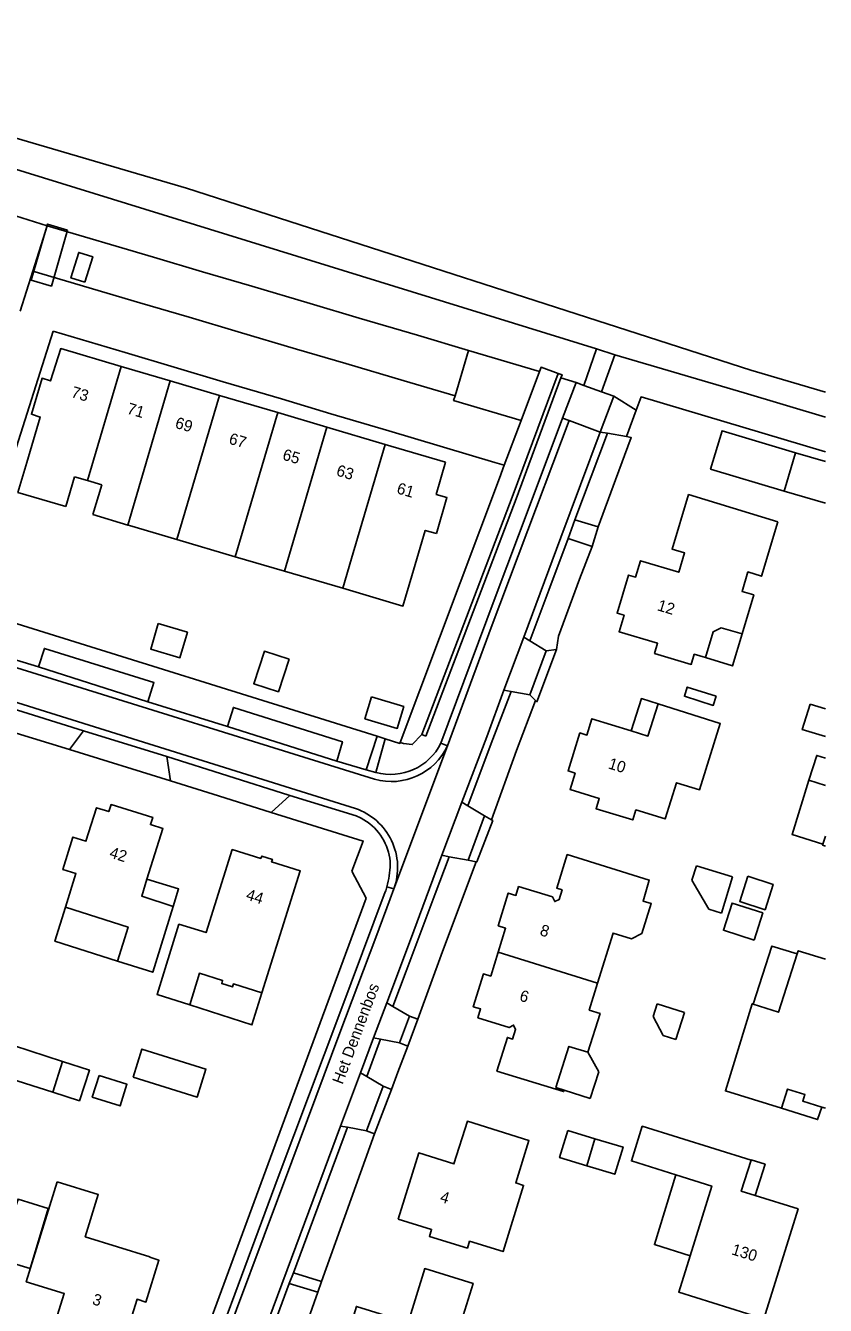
# Model space of a CAD drawing. Extents: x 194485 to 197793, y 468269 to 470822.
# Drawn here: x 197708.6 to 197792.8, y 468733.3 to 468868.1 of the extents above; entities that cross this region are included whole.
import ezdxf

# ---------------------------------------------------------------- set-up
doc = ezdxf.new("R2010")
doc.units = 0
for name, color, linetype in [('BGT begrenzing pand op maaiveld onder overbouw', 7, 'Continuous'), ('BGT grensvlak begroeid terreindeel', 7, 'Continuous'), ('BGT grensvlak begroeid terreindeel LR', 7, 'Continuous'), ('BGT grensvlak gebouwinstallatie plus 1', 7, 'Continuous'), ('BGT grensvlak onbegroeid terreindeel', 7, 'Continuous'), ('BGT grensvlak overig bouwwerk uitbreiding populatie', 7, 'Continuous'), ('BGT grensvlak pand deel overbouw', 7, 'Continuous'), ('BGT grensvlak pand op maaiveld', 7, 'Continuous'), ('BGT grensvlak pand op maaiveld LR', 7, 'Continuous'), ('BGT grensvlak vegetatieobject', 7, 'Continuous'), ('BGT grensvlak wegdeel', 7, 'Continuous'), ('BGT tekst huisnummerreeks', 7, 'Continuous'), ('BGT tekst openbare ruimte label weg', 7, 'Continuous')]:
    doc.layers.add(name, color=color, linetype=linetype)

msp = doc.modelspace()

# ---------------------------------------------------------------- linework, layer by layer
at = {"layer": 'BGT begrenzing pand op maaiveld onder overbouw'}
for points in [[(197780.18, 468801.53), (197781, 468804.26), (197781.82, 468804.67), (197784.04, 468804.04)], [(197772.36, 468793.8), (197774.12, 468793.26), (197775.18, 468796.66)], [(197792.42, 468754.17), (197790.43, 468754.79), (197790.65, 468755.5), (197788.82, 468756.07), (197788.17, 468754.05)]]:
    msp.add_lwpolyline(points, dxfattribs=at)
at = {"layer": 'BGT grensvlak begroeid terreindeel'}
for p, q in [((197706.85, 468848.27), (197710.82, 468847.03)), ((197764.95, 468831.01), (197766.55, 468830.51))]:
    msp.add_line(p, q, dxfattribs=at)
msp.add_lwpolyline([(197764.67, 468831.47), (197762.86, 468832.13), (197762.69, 468831.69)], dxfattribs=at)
at = {"layer": 'BGT grensvlak begroeid terreindeel LR'}
msp.add_lwpolyline([(197748.02, 468792.6), (197748.36, 468792.49), (197749.29, 468792.37), (197750.29, 468793.42)], dxfattribs=at)
at = {"layer": 'BGT grensvlak gebouwinstallatie plus 1'}
for p, q in [((197792.81, 468796.13), (197791.19, 468796.62)), ((197767.78, 468759.97), (197768.93, 468757.9)), ((197768.04, 468755.09), (197768.93, 468757.9)), ((197765.28, 468755.97), (197768.04, 468755.09))]:
    msp.add_line(p, q, dxfattribs=at)
for points in [[(197712.99, 468846.58), (197711.28, 468840.68), (197709.14, 468841.3), (197710.86, 468847.2), (197712.99, 468846.58)], [(197714.82, 468841.07), (197715.64, 468843.77), (197714.16, 468844.22), (197713.33, 468841.53), (197714.82, 468841.07)], [(197789.67, 468823.11), (197781.92, 468825.43), (197780.71, 468821.4), (197788.46, 468819.08)], [(197781.3, 468797.46), (197781, 468796.5), (197777.95, 468797.46), (197778.25, 468798.42), (197781.3, 468797.46)], [(197791.19, 468796.62), (197790.37, 468793.95), (197792.81, 468793.2)], [(197791.07, 468788.6), (197789.29, 468782.89), (197792.55, 468781.88)], [(197724.11, 468775.31), (197724.68, 468777.15), (197721.35, 468778.19)], [(197718.26, 468769.55), (197711.66, 468771.64), (197712.77, 468775.23)], [(197785.19, 468765.03), (197787.15, 468771.14), (197789.84, 468770.32)], [(197725.85, 468764.93), (197732.4, 468762.83), (197733.46, 468766.22)], [(197711.43, 468755.74), (197706.24, 468757.41), (197707.28, 468760.65), (197712.44, 468758.99)], [(197768.53, 468750.84), (197771.49, 468749.95), (197770.62, 468747.09), (197767.67, 468747.98)], [(197784.98, 468748.58), (197784.99, 468748.61), (197786.45, 468748.15), (197785.41, 468744.84)], [(197777.07, 468747.03), (197774.8, 468739.68), (197778.56, 468738.51)]]:
    msp.add_lwpolyline(points, dxfattribs=at)
at = {"layer": 'BGT grensvlak onbegroeid terreindeel'}
for p, q in [((197762.69, 468831.69), (197755.22, 468833.9)), ((197762.69, 468831.69), (197760.75, 468826.52)), ((197758.98, 468821.8), (197758.47, 468820.43)), ((197758.47, 468820.43), (197748.02, 468792.6)), ((197702.22, 468806.79), (197745.58, 468793.24)), ((197723.81, 468788.53), (197713.18, 468791.84)), ((197742.94, 468779.02), (197744.43, 468776.18)), ((197735.58, 468752.18), (197744.43, 468776.18)), ((197739.74, 468735.81), (197745.32, 468751.35)), ((197739.33, 468734.67), (197732.21, 468714.56))]:
    msp.add_line(p, q, dxfattribs=at)
for points in [[(197792.81, 468823.2), (197773.39, 468828.99), (197772.87, 468827.61)], [(197768.24, 468813.25), (197766.91, 468809.78), (197764.68, 468803.78), (197764.48, 468802.39)], [(197757.63, 468784.44), (197760.27, 468791.73), (197762.27, 468797.02)], [(197746.43, 468792.98), (197747.98, 468792.49), (197748.02, 468792.6)], [(197742.94, 468779.02), (197744.13, 468782.2), (197734.44, 468785.21)], [(197756.02, 468780.02), (197752.46, 468770.56), (197749.89, 468763.43)], [(197748.81, 468760.6), (197747.78, 468757.86), (197747.1, 468756.04)], [(197727.61, 468730.57), (197729.21, 468734.86), (197735.58, 468752.18)]]:
    msp.add_lwpolyline(points, dxfattribs=at)
at = {"layer": 'BGT grensvlak overig bouwwerk uitbreiding populatie'}
for p, q in [((197775.09, 468765.04), (197774.68, 468763.7)), ((197775.09, 468765.04), (197777.96, 468764.15)), ((197774.68, 468763.7), (197775.73, 468761.7)), ((197777.96, 468764.15), (197777.07, 468761.28)), ((197777.07, 468761.28), (197775.73, 468761.7))]:
    msp.add_line(p, q, dxfattribs=at)
for points in [[(197722.53, 468805.11), (197725.6, 468804.2), (197724.81, 468801.52), (197721.74, 468802.42), (197722.53, 468805.11)], [(197736.31, 468801.35), (197733.71, 468802.2), (197732.59, 468798.78), (197735.19, 468797.93), (197736.31, 468801.35)], [(197745, 468797.39), (197748.4, 468796.37), (197747.71, 468794.07), (197744.31, 468795.09), (197745, 468797.39)], [(197784.63, 468778.49), (197783.78, 468775.82), (197786.45, 468774.97), (197787.3, 468777.64), (197784.63, 468778.49)], [(197785.3, 468771.77), (197786.21, 468774.63), (197782.97, 468775.66), (197782.06, 468772.8), (197785.3, 468771.77)], [(197716.32, 468757.51), (197719.24, 468756.58), (197718.51, 468754.29), (197715.59, 468755.22), (197716.32, 468757.51)]]:
    msp.add_lwpolyline(points, dxfattribs=at)
at = {"layer": 'BGT grensvlak pand deel overbouw'}
for points in [[(197784.04, 468804.04), (197783.02, 468800.66), (197780.18, 468801.53)], [(197775.18, 468796.66), (197773.42, 468797.21), (197772.36, 468793.8)], [(197788.17, 468754.05), (197791.98, 468752.86), (197792.42, 468754.17)]]:
    msp.add_lwpolyline(points, dxfattribs=at)
at = {"layer": 'BGT grensvlak pand op maaiveld'}
for p, q in [((197718.62, 468832.21), (197723.8, 468830.68)), ((197723.8, 468830.68), (197728.98, 468829.15)), ((197728.98, 468829.15), (197735.12, 468827.34)), ((197735.12, 468827.34), (197740.3, 468825.8)), ((197740.3, 468825.8), (197746.44, 468823.99)), ((197752.8, 468822.11), (197746.44, 468823.99)), ((197788.46, 468819.08), (197789.67, 468823.11)), ((197789.67, 468823.11), (197792.81, 468822.18)), ((197713.72, 468820.58), (197712.79, 468817.45)), ((197713.72, 468820.58), (197715.08, 468820.18)), ((197715.08, 468820.18), (197716.58, 468819.73)), ((197716.58, 468819.73), (197715.65, 468816.6)), ((197792.81, 468817.79), (197788.46, 468819.08)), ((197719.33, 468815.5), (197715.65, 468816.6)), ((197730.65, 468812.16), (197724.51, 468813.97)), ((197735.83, 468810.64), (197730.65, 468812.16)), ((197741.97, 468808.83), (197735.83, 468810.64)), ((197792.81, 468788.06), (197791.07, 468788.6)), ((197792.55, 468781.88), (197792.81, 468782.72)), ((197779.22, 468779.6), (197778.75, 468778.08)), ((197779.22, 468779.6), (197783.04, 468778.42)), ((197778.75, 468778.08), (197780.52, 468775.01)), ((197783.04, 468778.42), (197781.86, 468774.6)), ((197781.86, 468774.6), (197780.52, 468775.01)), ((197712.44, 468758.99), (197711.43, 468755.74)), ((197792.42, 468754.17), (197792.81, 468754.06)), ((197765.67, 468751.71), (197768.53, 468750.84)), ((197767.67, 468747.98), (197768.53, 468750.84))]:
    msp.add_line(p, q, dxfattribs=at)
for points in [[(197708.68, 468822.08), (197710.11, 468826.87), (197709.18, 468827.17), (197710.3, 468830.97), (197711.2, 468830.68), (197712.27, 468834.09), (197718.62, 468832.21)], [(197712.79, 468817.45), (197707.75, 468818.94), (197708.68, 468822.08)], [(197751.83, 468814.6), (197752.95, 468818.39), (197751.81, 468818.72), (197752.8, 468822.11)], [(197780.18, 468801.53), (197778.99, 468801.89), (197778.67, 468800.82), (197774.81, 468801.97), (197775.13, 468803.04), (197771.08, 468804.26), (197771.61, 468805.99), (197770.87, 468806.21), (197772.08, 468810.23), (197772.82, 468810.01), (197773.34, 468811.74), (197777.36, 468810.53), (197777.98, 468812.56), (197776.66, 468812.95), (197778.4, 468818.71), (197787.79, 468815.85)], [(197787.79, 468815.85), (197786.08, 468810.1), (197784.64, 468810.55), (197784.03, 468808.51), (197785.26, 468808.14), (197784.04, 468804.04)], [(197724.51, 468813.97), (197719.51, 468815.45), (197719.33, 468815.5)], [(197751.83, 468814.6), (197750.66, 468814.93), (197749.25, 468810.13)], [(197741.97, 468808.83), (197748.31, 468806.96), (197749.25, 468810.13)], [(197772.36, 468793.8), (197768.22, 468795.09), (197767.69, 468793.36), (197766.95, 468793.59), (197765.71, 468789.59), (197766.44, 468789.35), (197765.91, 468787.64), (197768.99, 468786.68), (197768.66, 468785.61), (197772.52, 468784.42), (197772.85, 468785.49), (197775.93, 468784.53), (197777.12, 468788.34), (197779.55, 468787.6), (197781.73, 468794.6), (197775.18, 468796.66)], [(197792.81, 468790.95), (197791.9, 468791.23), (197791.07, 468788.6)], [(197721.35, 468778.19), (197723.02, 468783.53), (197721.71, 468783.94), (197721.95, 468784.69), (197717.56, 468786.05), (197717.33, 468785.31), (197716.03, 468785.71), (197714.92, 468782.18), (197713.55, 468782.62), (197712.49, 468779.2), (197713.86, 468778.77), (197712.77, 468775.23)], [(197725.85, 468764.93), (197722.42, 468766.03), (197724.72, 468773.44), (197727.58, 468772.55), (197730.33, 468781.31), (197733.34, 468780.37), (197733.43, 468780.62), (197734.56, 468780.27), (197734.48, 468780.01), (197737.5, 468779.07), (197733.46, 468766.22)], [(197758.34, 468770.5), (197759.12, 468773.02), (197758.34, 468773.27), (197759.41, 468776.71), (197760.21, 468776.48), (197760.49, 468777.4), (197764.05, 468776.31), (197764.3, 468775.83), (197764.77, 468776.05), (197765.08, 468777.05), (197764.51, 468777.23), (197765.62, 468780.77), (197774.25, 468778.09), (197773.61, 468775.88), (197774.46, 468775.62), (197773.46, 468772.47), (197772.4, 468771.9), (197770.45, 468772.5), (197768.82, 468767.24)], [(197792.55, 468781.88), (197792.52, 468781.76), (197792.81, 468781.67)], [(197721.35, 468778.19), (197720.79, 468776.38), (197724.11, 468775.31)], [(197718.26, 468769.55), (197719.36, 468773.14), (197712.77, 468775.23)], [(197724.11, 468775.31), (197721.96, 468768.38), (197718.26, 468769.55)], [(197758.34, 468770.5), (197757.56, 468767.97), (197756.78, 468768.21), (197755.71, 468764.75), (197756.49, 468764.51), (197756.2, 468763.58), (197759.49, 468762.55), (197759.96, 468762.81), (197760.17, 468762.34), (197759.86, 468761.34), (197759.31, 468761.51), (197758.21, 468757.96), (197765.23, 468755.8), (197765.28, 468755.97)], [(197789.84, 468770.32), (197787.88, 468764.17), (197785.19, 468765.03)], [(197792.81, 468769.74), (197789.94, 468770.65), (197789.84, 468770.32)], [(197733.46, 468766.22), (197730.45, 468767.15), (197730.35, 468766.84), (197729.22, 468767.19), (197729.32, 468767.52), (197726.88, 468768.27), (197725.85, 468764.93)], [(197767.78, 468759.97), (197769.07, 468764.03), (197767.94, 468764.39), (197768.82, 468767.24)], [(197785.19, 468765.03), (197785.1, 468765.06), (197782.27, 468755.87), (197788.17, 468754.05)], [(197765.28, 468755.97), (197764.42, 468756.24), (197765.79, 468760.57), (197767.78, 468759.97)], [(197711.43, 468755.74), (197714.23, 468754.84), (197715.28, 468758.07), (197712.44, 468758.99)], [(197719.88, 468757.33), (197720.82, 468760.28), (197727.55, 468758.18), (197726.64, 468755.22), (197719.88, 468757.33)], [(197747.81, 468742.37), (197751.32, 468741.29), (197751.09, 468740.55), (197755.1, 468739.32), (197755.33, 468740.04), (197758.86, 468738.95), (197761.01, 468745.92), (197760.2, 468746.18), (197761.58, 468750.66), (197755.1, 468752.67), (197753.68, 468748.19), (197749.98, 468749.35), (197747.81, 468742.37)], [(197767.67, 468747.98), (197764.81, 468748.85), (197765.67, 468751.71)], [(197784.98, 468748.58), (197773.51, 468752.15), (197772.37, 468748.49), (197777.07, 468747.03)], [(197785.41, 468744.84), (197783.95, 468745.3), (197784.98, 468748.58)], [(197698.43, 468733.32), (197704.16, 468731.55), (197705.71, 468736.56), (197706.01, 468736.47), (197706.47, 468737.94), (197709.03, 468737.16), (197710.95, 468743.49), (197707.77, 468744.48), (197707.31, 468743.08), (197702.18, 468744.7), (197703.12, 468747.71), (197702.93, 468747.77)], [(197777.07, 468747.03), (197780.84, 468745.85), (197778.56, 468738.51)], [(197711.89, 468746.29), (197708.63, 468735.76), (197712.63, 468734.52), (197711.73, 468731.61), (197710.98, 468729.21), (197718.15, 468726.99), (197720.3, 468733.92), (197721.24, 468733.63), (197722.6, 468738.04), (197721.65, 468738.34), (197721.66, 468738.39), (197714.85, 468740.5), (197716.22, 468744.95), (197711.89, 468746.29)], [(197778.56, 468738.51), (197777.36, 468734.66), (197786.34, 468731.87), (197789.93, 468743.44), (197785.41, 468744.84)], [(197752.55, 468725.46), (197752.56, 468725.46), (197755.69, 468735.59), (197750.61, 468737.16), (197748.85, 468731.49), (197743.41, 468733.17), (197742.99, 468731.78), (197741.89, 468732.09), (197740.53, 468727.63), (197741.61, 468727.29), (197739.53, 468720.56), (197747.14, 468718.2), (197748.36, 468722.09)]]:
    msp.add_lwpolyline(points, dxfattribs=at)
at = {"layer": 'BGT grensvlak pand op maaiveld LR'}
for p, q in [((197715.08, 468820.18), (197718.62, 468832.21)), ((197723.8, 468830.68), (197719.33, 468815.5)), ((197728.98, 468829.15), (197724.51, 468813.97)), ((197735.12, 468827.34), (197730.65, 468812.16)), ((197735.83, 468810.64), (197740.3, 468825.8)), ((197742.9, 468811.98), (197746.44, 468823.99)), ((197741.97, 468808.83), (197742.9, 468811.98)), ((197758.34, 468770.5), (197768.82, 468767.24))]:
    msp.add_line(p, q, dxfattribs=at)
at = {"layer": 'BGT grensvlak vegetatieobject'}
msp.add_line((197750.29, 468793.42), (197750.71, 468793.26), dxfattribs=at)
for points in [[(197750.29, 468793.42), (197755.84, 468807.99), (197759.81, 468818.43), (197764.67, 468831.47)], [(197750.71, 468793.26), (197756.26, 468807.83), (197760.23, 468818.27), (197764.95, 468831.01)], [(197764.95, 468831.01), (197765.07, 468831.33), (197764.67, 468831.47)]]:
    msp.add_lwpolyline(points, dxfattribs=at)
at = {"layer": 'BGT grensvlak wegdeel'}
for p, q in [((197725.52, 468850.98), (197697.17, 468859.3)), ((197710.82, 468847.03), (197709.32, 468842.26)), ((197709.32, 468842.26), (197707.99, 468838.04)), ((197711.45, 468835.93), (197702.22, 468806.79)), ((197711.45, 468835.93), (197719.04, 468833.67)), ((197719.04, 468833.67), (197724.21, 468832.14)), ((197753.8, 468829.11), (197755.22, 468833.9)), ((197768.7, 468834.08), (197767.35, 468830.21)), ((197768.7, 468834.08), (197770.64, 468833.43)), ((197770.64, 468833.43), (197769.23, 468829.54)), ((197724.21, 468832.14), (197729.38, 468830.6)), ((197729.38, 468830.6), (197735.51, 468828.78)), ((197766.55, 468830.51), (197765.11, 468826.76)), ((197767.35, 468830.21), (197766.55, 468830.51)), ((197767.35, 468830.21), (197769.23, 468829.54)), ((197769.23, 468829.54), (197770.51, 468829.08)), ((197735.51, 468828.78), (197740.7, 468827.23)), ((197770.51, 468829.08), (197769.09, 468825.29)), ((197772.87, 468827.61), (197770.51, 468829.08)), ((197740.7, 468827.23), (197746.82, 468825.42)), ((197760.75, 468826.52), (197758.98, 468821.8)), ((197765.81, 468826.51), (197765.11, 468826.76)), ((197765.81, 468826.51), (197769.09, 468825.29)), ((197771.84, 468824.82), (197772.87, 468827.61)), ((197746.82, 468825.42), (197758, 468822.09)), ((197769.84, 468825.17), (197766.43, 468816.05)), ((197769.09, 468825.29), (197769.84, 468825.17)), ((197769.84, 468825.17), (197771.84, 468824.82)), ((197758.98, 468821.8), (197758, 468822.09)), ((197765.7, 468814.07), (197766.43, 468816.05)), ((197766.43, 468816.05), (197768.86, 468815.3)), ((197768.86, 468815.3), (197768.24, 468813.25)), ((197768.24, 468813.25), (197765.7, 468814.07)), ((197757.93, 468807.58), (197752.29, 468792.51)), ((197761.05, 468803.69), (197758.95, 468798.09)), ((197761.05, 468803.69), (197761.69, 468803.29)), ((197709.93, 468800.54), (197702.23, 468802.88)), ((197761.67, 468797.6), (197763.41, 468802.25)), ((197761.69, 468803.29), (197763.41, 468802.25)), ((197763.41, 468802.25), (197764.48, 468802.39)), ((197707.64, 468800.44), (197745.33, 468788.71)), ((197721.43, 468796.86), (197709.93, 468800.54)), ((197758.95, 468798.09), (197759.71, 468797.97)), ((197743.3, 468785.62), (197706.61, 468797.12)), ((197729.83, 468794.28), (197721.43, 468796.86)), ((197761.67, 468797.6), (197759.71, 468797.97)), ((197762.27, 468797.02), (197761.67, 468797.6)), ((197714.66, 468793.83), (197706.49, 468796.39)), ((197741.36, 468790.63), (197729.83, 468794.28)), ((197713.18, 468791.84), (197707.11, 468793.72)), ((197713.18, 468791.84), (197714.66, 468793.83)), ((197714.66, 468793.83), (197723.43, 468791.1)), ((197744.43, 468789.69), (197745.58, 468793.24)), ((197746.43, 468792.98), (197745.46, 468789.43)), ((197745.58, 468793.24), (197746.43, 468792.98)), ((197747.35, 468777.16), (197753.02, 468792.23)), ((197752.29, 468792.51), (197753.02, 468792.23)), ((197723.43, 468791.1), (197723.81, 468788.53)), ((197744.43, 468789.69), (197741.36, 468790.63)), ((197745.46, 468789.43), (197744.43, 468789.69)), ((197728.87, 468786.95), (197723.81, 468788.53)), ((197734.44, 468785.21), (197728.87, 468786.95)), ((197734.44, 468785.21), (197736.39, 468787.01)), ((197743.38, 468784.85), (197736.39, 468787.01)), ((197754.52, 468786.29), (197752.42, 468780.7)), ((197755.16, 468785.91), (197754.52, 468786.29)), ((197755.16, 468785.91), (197756.9, 468784.86)), ((197755.18, 468780.19), (197756.9, 468784.86)), ((197756.9, 468784.86), (197757.63, 468784.44)), ((197752.42, 468780.7), (197753.19, 468780.55)), ((197755.18, 468780.19), (197753.19, 468780.55)), ((197756.02, 468780.02), (197755.18, 468780.19)), ((197747.35, 468777.16), (197746.61, 468777.38)), ((197746.96, 468776.1), (197747.35, 468777.16)), ((197746.61, 468765.17), (197745.21, 468761.45)), ((197747.25, 468764.78), (197746.61, 468765.17)), ((197747.25, 468764.78), (197748.99, 468763.76)), ((197747.93, 468760.94), (197748.99, 468763.76)), ((197749.89, 468763.43), (197748.81, 468760.6)), ((197748.99, 468763.76), (197749.89, 468763.43)), ((197745.21, 468761.45), (197743.84, 468757.77)), ((197745.93, 468761.31), (197744.49, 468757.39)), ((197745.21, 468761.45), (197745.93, 468761.31)), ((197747.93, 468760.94), (197745.93, 468761.31)), ((197748.81, 468760.6), (197747.93, 468760.94)), ((197743.84, 468757.77), (197741.74, 468752.17)), ((197744.49, 468757.39), (197743.84, 468757.77)), ((197744.47, 468751.68), (197746.23, 468756.36)), ((197746.23, 468756.36), (197744.49, 468757.39)), ((197746.23, 468756.36), (197747.1, 468756.04)), ((197747.1, 468756.04), (197745.32, 468751.35)), ((197741.74, 468752.17), (197742.47, 468752.05)), ((197742.47, 468752.05), (197744.47, 468751.68)), ((197745.32, 468751.35), (197744.47, 468751.68)), ((197736.34, 468735.57), (197736.77, 468736.71)), ((197736.77, 468736.71), (197739.74, 468735.81)), ((197739.33, 468734.67), (197736.34, 468735.57)), ((197739.74, 468735.81), (197739.33, 468734.67))]:
    msp.add_line(p, q, dxfattribs=at)
for points in [[(197768.7, 468834.08), (197696.32, 468856.43), (197686.07, 468859.44), (197669.46, 468864.33), (197656.08, 468868.12)], [(197725.52, 468850.98), (197784.97, 468831.82), (197792.81, 468829.48)], [(197710.82, 468847.03), (197722.02, 468843.72), (197727.21, 468842.18), (197732.38, 468840.65), (197738.52, 468838.84), (197743.71, 468837.3), (197749.84, 468835.49), (197755.22, 468833.9)], [(197709.32, 468842.26), (197720.61, 468838.92), (197725.79, 468837.39), (197730.96, 468835.86), (197737.1, 468834.04), (197742.29, 468832.51), (197748.43, 468830.7), (197753.8, 468829.11)], [(197792.81, 468826.87), (197784.25, 468829.43), (197770.64, 468833.43)], [(197760.75, 468826.52), (197753.65, 468828.62), (197753.8, 468829.11)], [(197765.81, 468826.51), (197762.37, 468817.37), (197757.62, 468804.7), (197753.02, 468792.23)], [(197757.93, 468807.58), (197761.81, 468817.95), (197765.11, 468826.76)], [(197769.09, 468825.29), (197764.95, 468814.17), (197761.05, 468803.69)], [(197768.86, 468815.3), (197770.69, 468820.26), (197772.36, 468824.71), (197771.84, 468824.82)], [(197765.7, 468814.07), (197763.66, 468808.63), (197761.69, 468803.29)], [(197721.43, 468796.86), (197722.08, 468798.89), (197710.54, 468802.5), (197709.93, 468800.54)], [(197764.48, 468802.39), (197762.43, 468796.87), (197762.27, 468797.02)], [(197754.52, 468786.29), (197757.16, 468793.19), (197758.95, 468798.09)], [(197755.16, 468785.91), (197757.61, 468792.47), (197759.71, 468797.97)], [(197729.83, 468794.28), (197730.45, 468796.28), (197741.94, 468792.66), (197741.36, 468790.63)], [(197723.43, 468791.1), (197736.3, 468787.04), (197736.39, 468787.01)], [(197757.63, 468784.44), (197757.77, 468784.36), (197756.09, 468780.01), (197756.02, 468780.02)], [(197752.42, 468780.7), (197749.09, 468771.79), (197746.61, 468765.17)], [(197753.19, 468780.55), (197751.69, 468776.65), (197748.65, 468768.5), (197747.25, 468764.78)], [(197728.97, 468730.11), (197730.59, 468734.46), (197735.18, 468746.77), (197741.66, 468764.07), (197746.44, 468776.84)], [(197746.96, 468776.1), (197745.44, 468772.04), (197741.67, 468761.98), (197736.61, 468748.44), (197730.79, 468732.86), (197725.18, 468717.82), (197724.49, 468718.09)], [(197741.74, 468752.17), (197738.4, 468743.16), (197733.26, 468729.35), (197728.55, 468716.68), (197729.21, 468716.44)], [(197736.77, 468736.71), (197738.52, 468741.45), (197742.47, 468752.05)], [(197729.21, 468716.44), (197734.11, 468729.57), (197736.34, 468735.57)]]:
    msp.add_lwpolyline(points, dxfattribs=at)
for centre, radius, start, end in [((197747.08, 468795.03), 6.56, 254.486, 334.7909), ((197747.02, 468795.1), 5.88, 254.6021, 333.8582), ((197741.2, 468779.42), 6.55, 339.8537, 71.2533), ((197741.16, 468779.41), 5.88, 54.8369, 67.8322), ((197741.39, 468779.65), 5.55, 27.9652, 55.3417), ((197741.39, 468779.59), 5.58, 1.518, 28.4669), ((197738.02, 468779.88), 8.95, 343.7587, 359.1134), ((197737.98, 468779.89), 9, 340.1511, 343.7489)]:
    msp.add_arc(centre, radius, start, end, dxfattribs=at)

# ---------------------------------------------------------------- texts
at = {"layer": 'BGT tekst huisnummerreeks'}
for s, rotation, p in [('73', 343.5, (197713.28, 468829)), ('71', 343.5, (197719.16, 468827.26)), ('69', 343.5, (197724.23, 468825.76)), ('67', 343.5, (197729.89, 468824.09)), ('65', 343.5, (197735.54, 468822.41)), ('63', 343.5, (197741.21, 468820.74)), ('61', 343.5, (197747.57, 468818.86)), ('12', 343.2, (197775.02, 468806.53)), ('10', 342.8, (197769.85, 468789.87)), ('42', 342.7, (197717.31, 468780.49)), ('44', 342.6, (197731.69, 468776.06)), ('8', 342.7, (197762.65, 468772.31)), ('6', 342.8, (197760.5, 468765.41)), ('4', 342.7, (197752.13, 468744.22)), ('130', 342.8, (197782.84, 468738.67)), ('3', 342.9, (197715.5, 468733.42))]:
    msp.add_text(s, height=1.2, rotation=rotation, dxfattribs=at).set_placement(p)
at = {"layer": 'BGT tekst openbare ruimte label weg'}
msp.add_text('Het Dennenbos', height=1.2, rotation=69.5, dxfattribs=at).set_placement((197741.94, 468756.49))

doc.saveas('drawing.dxf')
